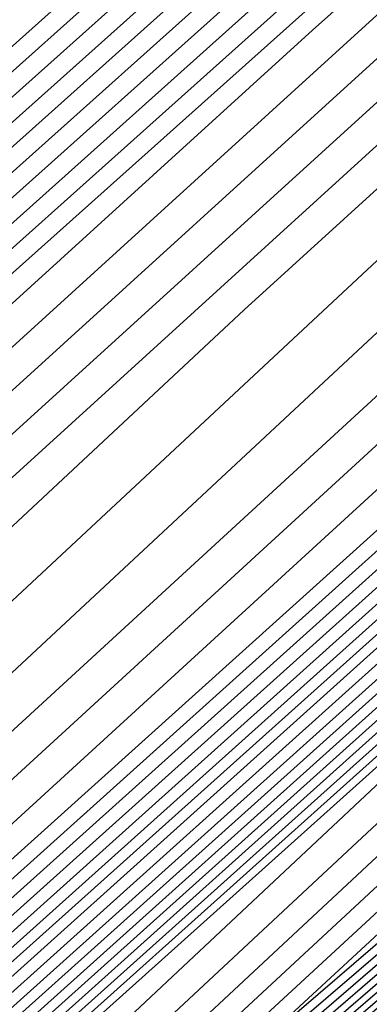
# Model space of a CAD drawing. Extents: x 3249832 to 3255657, y 13789405 to 13793316.
# Tile 789 of 1056: x 3253208.048 to 3253208.322, y 13791257.616 to 13791258.386. Entities that reach past the tile are written whole.
import ezdxf

# ---------------------------------------------------------------- set-up
doc = ezdxf.new("R2010")
doc.units = 0
doc.header["$LTSCALE"] = 100
doc.header["$MEASUREMENT"] = 0
for name, color, linetype in [('GRATIO_03231_CON', 1, 'CONTINUOUS'), ('GRATIO_0323_ICON', 1, 'CONTINUOUS'), ('TARGETS_EAST', 7, 'CONTINUOUS')]:
    doc.layers.add(name, color=color, linetype=linetype)

# ---------------------------------------------------------------- blocks, each defined once
blk = doc.blocks.new('Gratio_032316_contours')
at = {"layer": 'GRATIO_03231_CON', "color": 1, "linetype": 'Continuous', "flags": 128}
for points in [[(3253293.81166, 13791333.52509), (3253280.22907, 13791321.688), (3253267.43835, 13791310.54148), (3253258.05644, 13791302.38759), (3253251.97694, 13791297.12057), (3253248.41264, 13791294.03269), (3253248.41264, 13791294.03269), (3253246.61039, 13791292.45373), (3253245.95323, 13791291.86339), (3253245.85825, 13791291.77885), (3253245.50091, 13791291.49352), (3253243.09006, 13791289.4058), (3253236.59287, 13791283.6903), (3253224.99736, 13791273.4279), (3253211.37474, 13791261.32458), (3253199.81703, 13791250.99255)], [(3253303.37659, 13791341.82156), (3253291.31735, 13791331.33868), (3253276.77973, 13791318.66405), (3253263.6275, 13791307.19323), (3253254.85019, 13791299.55258), (3253249.94037, 13791295.2916), (3253247.51638, 13791293.19057), (3253247.51638, 13791293.19057), (3253246.36446, 13791292.18195), (3253245.9424, 13791291.80701), (3253245.8759, 13791291.75916), (3253245.5211, 13791291.48493), (3253243.15582, 13791289.44319), (3253236.78834, 13791283.84588), (3253225.42697, 13791273.79285), (3253212.08032, 13791261.9355), (3253200.75704, 13791251.81315)], [(3253301.8648, 13791340.49436), (3253288.82304, 13791329.15228), (3253273.33039, 13791315.64011), (3253259.81664, 13791303.84498), (3253251.64394, 13791296.71757), (3253247.9038, 13791293.46263), (3253246.62012, 13791292.34844), (3253246.62012, 13791292.34844), (3253246.11852, 13791291.91017), (3253245.93157, 13791291.75062), (3253245.89355, 13791291.73947), (3253245.54128, 13791291.47634), (3253243.22158, 13791289.48058), (3253236.9838, 13791284.00147), (3253225.85659, 13791274.15779), (3253212.78591, 13791262.54643), (3253201.69705, 13791252.63376)], [(3253300.5659, 13791339.35312), (3253286.80178, 13791327.37918), (3253270.61399, 13791313.25713), (3253256.85612, 13791301.24202), (3253256.85612, 13791301.24202), (3253249.16766, 13791294.52686), (3253246.33164, 13791292.05642), (3253245.91696, 13791291.71344), (3253245.89851, 13791291.73274), (3253245.87492, 13791291.7575), (3253245.85082, 13791291.78299), (3253245.51018, 13791291.52138), (3253243.25445, 13791289.55235), (3253237.16448, 13791284.1725), (3253226.28182, 13791274.52731), (3253213.49094, 13791263.15792), (3253202.63706, 13791253.45436), (3253196.50293, 13791247.87551)], [(3253299.39358, 13791338.31581), (3253285.92669, 13791326.60035), (3253270.08868, 13791312.78289), (3253256.6286, 13791301.0263), (3253256.6286, 13791301.0263), (3253249.10751, 13791294.45446), (3253246.33465, 13791292.03507), (3253245.9313, 13791291.69678), (3253245.91581, 13791291.71286), (3253245.89479, 13791291.73491), (3253245.87194, 13791291.75914), (3253245.54449, 13791291.51054), (3253243.38375, 13791289.62931), (3253237.55458, 13791284.48444), (3253227.14079, 13791275.25743), (3253214.90207, 13791264.3798), (3253204.51707, 13791255.09556), (3253198.63397, 13791249.74529)], [(3253298.80742, 13791337.79716), (3253285.48914, 13791326.21094), (3253269.82603, 13791312.54576), (3253256.51484, 13791300.91844), (3253256.51484, 13791300.91844), (3253249.07744, 13791294.41826), (3253246.33616, 13791292.02439), (3253245.93848, 13791291.68845), (3253245.92446, 13791291.70292), (3253245.90472, 13791291.72362), (3253245.8825, 13791291.74721), (3253245.56164, 13791291.50512), (3253243.4484, 13791289.66779), (3253237.74963, 13791284.64041), (3253227.57028, 13791275.62249), (3253215.60764, 13791264.99074), (3253205.45708, 13791255.91616), (3253199.69949, 13791250.68018)], [(3253298.22127, 13791337.2785), (3253285.05159, 13791325.82153), (3253269.56337, 13791312.30864), (3253256.40107, 13791300.81058), (3253256.40107, 13791300.81058), (3253249.04736, 13791294.38206), (3253246.33767, 13791292.01371), (3253245.94565, 13791291.68012), (3253245.93311, 13791291.69298), (3253245.91465, 13791291.71232), (3253245.89306, 13791291.73529), (3253245.57879, 13791291.49971), (3253243.51305, 13791289.70627), (3253237.94468, 13791284.79639), (3253227.99977, 13791275.98755), (3253216.31321, 13791265.60168), (3253206.39709, 13791256.73676), (3253200.76501, 13791251.61507)], [(3253297.63511, 13791336.75984), (3253284.61405, 13791325.43211), (3253269.30072, 13791312.07152), (3253256.28731, 13791300.70272), (3253256.28731, 13791300.70272), (3253249.01729, 13791294.34586), (3253246.33918, 13791292.00303), (3253245.95282, 13791291.67179), (3253245.94176, 13791291.68304), (3253245.92458, 13791291.70103), (3253245.90361, 13791291.72336), (3253245.59595, 13791291.49429), (3253243.5777, 13791289.74475), (3253238.13974, 13791284.95236), (3253228.42926, 13791276.35261), (3253217.01877, 13791266.21261), (3253207.33709, 13791257.55737), (3253201.83053, 13791252.54996)], [(3253296.46279, 13791335.72253), (3253283.73895, 13791324.65329), (3253268.77541, 13791311.59727), (3253256.05979, 13791300.487), (3253256.05979, 13791300.487), (3253248.95714, 13791294.27347), (3253246.3422, 13791291.98168), (3253245.96716, 13791291.65513), (3253245.95906, 13791291.66315), (3253245.94444, 13791291.67844), (3253245.92473, 13791291.69951), (3253245.63026, 13791291.48345), (3253243.707, 13791289.82171), (3253238.52984, 13791285.2643), (3253229.28824, 13791277.08273), (3253218.4299, 13791267.43449), (3253209.21711, 13791259.19857), (3253203.96156, 13791254.41974), (3253201.17274, 13791251.80591)], [(3253295.87663, 13791335.20388), (3253283.3014, 13791324.26387), (3253268.51275, 13791311.36015), (3253255.94603, 13791300.37914), (3253255.94603, 13791300.37914), (3253248.92653, 13791294.23785), (3253246.33944, 13791291.97568), (3253245.95993, 13791291.66258), (3253245.67105, 13791291.45355), (3253243.78755, 13791289.84359), (3253238.73212, 13791285.41271), (3253229.71987, 13791277.44555), (3253219.13574, 13791268.04515), (3253210.15712, 13791260.01917), (3253205.02708, 13791255.35463), (3253202.25149, 13791252.75594), (3253199.40186, 13791250.10686)], [(3253295.29047, 13791334.68522), (3253282.86386, 13791323.87446), (3253268.2501, 13791311.12303), (3253255.83226, 13791300.27128), (3253255.83226, 13791300.27128), (3253248.89643, 13791294.20168), (3253246.34073, 13791291.96524), (3253245.96634, 13791291.65508), (3253245.68492, 13791291.45158), (3253243.85017, 13791289.8842), (3253238.92627, 13791285.56963), (3253230.14909, 13791277.81089), (3253219.84127, 13791268.65612), (3253211.09712, 13791260.83977), (3253206.0926, 13791256.28952), (3253203.33023, 13791253.70596), (3253200.39417, 13791250.98293)], [(3253294.70431, 13791334.16656), (3253282.42631, 13791323.48505), (3253267.98745, 13791310.88591), (3253255.7185, 13791300.16342), (3253255.7185, 13791300.16342), (3253248.86632, 13791294.16552), (3253246.34201, 13791291.95481), (3253245.97275, 13791291.64758), (3253245.6988, 13791291.44962), (3253243.91279, 13791289.92481), (3253239.12041, 13791285.72655), (3253230.57831, 13791278.17623), (3253220.5468, 13791269.26709), (3253212.03713, 13791261.66037), (3253207.15812, 13791257.22441), (3253204.40898, 13791254.65598), (3253201.38649, 13791251.85899)], [(3253293.53199, 13791333.12925), (3253281.55121, 13791322.70622), (3253267.46214, 13791310.41166), (3253255.49098, 13791299.9477), (3253255.49098, 13791299.9477), (3253248.80612, 13791294.09318), (3253246.34458, 13791291.93395), (3253245.98558, 13791291.63258), (3253245.72656, 13791291.44569), (3253244.03802, 13791290.00603), (3253239.5087, 13791286.04039), (3253231.43675, 13791278.90691), (3253221.95787, 13791270.48904), (3253213.91715, 13791263.30158), (3253209.28916, 13791259.09418), (3253206.56647, 13791256.55602), (3253203.37112, 13791253.61112), (3253198.43501, 13791249.15506)], [(3253299.21969, 13791338.01181), (3253292.94584, 13791332.61059), (3253281.11367, 13791322.3168), (3253267.19948, 13791310.17454), (3253255.37722, 13791299.83984), (3253255.37722, 13791299.83983), (3253248.77601, 13791294.05701), (3253246.34587, 13791291.92352), (3253245.99199, 13791291.62508), (3253245.74044, 13791291.44372), (3253244.10063, 13791290.04663), (3253239.70285, 13791286.19731), (3253231.86597, 13791279.27225), (3253222.6634, 13791271.10001), (3253214.85715, 13791264.12218), (3253210.35468, 13791260.02907), (3253207.64522, 13791257.50604), (3253204.36344, 13791254.48718), (3253199.25939, 13791249.88337)], [(3253298.55474, 13791337.42533), (3253292.35968, 13791332.09194), (3253280.67612, 13791321.92739), (3253266.93683, 13791309.93742), (3253255.26346, 13791299.73197), (3253255.26346, 13791299.73197), (3253248.74591, 13791294.02084), (3253246.34715, 13791291.91308), (3253245.99841, 13791291.61758), (3253245.75432, 13791291.44175), (3253244.16325, 13791290.08724), (3253239.89699, 13791286.35423), (3253232.29519, 13791279.63759), (3253223.36893, 13791271.71098), (3253215.79716, 13791264.94278), (3253211.4202, 13791260.96396), (3253208.72397, 13791258.45606), (3253205.35575, 13791255.36324), (3253200.08377, 13791250.61169)], [(3253297.8898, 13791336.83884), (3253291.77352, 13791331.57328), (3253280.23857, 13791321.53798), (3253266.67418, 13791309.70029), (3253255.14969, 13791299.62411), (3253255.14969, 13791299.62411), (3253248.71581, 13791293.98467), (3253246.34844, 13791291.90265), (3253246.00482, 13791291.61008), (3253245.7682, 13791291.43979), (3253244.22587, 13791290.12785), (3253240.09114, 13791286.51115), (3253232.72441, 13791280.00293), (3253224.07447, 13791272.32196), (3253216.73717, 13791265.76338), (3253212.48572, 13791261.89885), (3253209.80272, 13791259.40608), (3253206.34807, 13791256.23931), (3253200.90814, 13791251.34)], [(3253296.5599, 13791335.66587), (3253290.6012, 13791330.53597), (3253279.36346, 13791320.75917), (3253266.14871, 13791309.22624), (3253254.92163, 13791299.40902), (3253254.92163, 13791299.40903), (3253248.65441, 13791293.91375), (3253246.34916, 13791291.88397), (3253246.0155, 13791291.59761), (3253245.79411, 13791291.43804), (3253244.34991, 13791290.21048), (3253240.47889, 13791286.82562), (3253233.5827, 13791280.7338), (3253225.48551, 13791273.54393), (3253218.61718, 13791267.40458), (3253214.61676, 13791263.76863), (3253211.96021, 13791261.30613), (3253208.3327, 13791257.99143), (3253202.5569, 13791252.79662), (3253198.00539, 13791248.68464)], [(3253295.89496, 13791335.07939), (3253290.01504, 13791330.01731), (3253278.92589, 13791320.36978), (3253265.8859, 13791308.9893), (3253254.80734, 13791299.30179), (3253254.80734, 13791299.30179), (3253248.62314, 13791293.87896), (3253246.34863, 13791291.87568), (3253246.01981, 13791291.5926), (3253245.80618, 13791291.43822), (3253244.41135, 13791290.25247), (3253240.67251, 13791286.98316), (3253234.01176, 13791281.09932), (3253226.19103, 13791274.15492), (3253219.55719, 13791268.22518), (3253215.68228, 13791264.70352), (3253213.03896, 13791262.25615), (3253209.32502, 13791258.8675), (3253203.38128, 13791253.52494), (3253198.62056, 13791249.22763)], [(3253295.23001, 13791334.4929), (3253289.42888, 13791329.49866), (3253278.48833, 13791319.98039), (3253265.62309, 13791308.75236), (3253254.69306, 13791299.19455), (3253254.69306, 13791299.19455), (3253248.59186, 13791293.84417), (3253246.34811, 13791291.86739), (3253246.02412, 13791291.58759), (3253245.81824, 13791291.43839), (3253244.4728, 13791290.29446), (3253240.86613, 13791287.1407), (3253234.44083, 13791281.46484), (3253226.89654, 13791274.76592), (3253220.4972, 13791269.04579), (3253216.7478, 13791265.63841), (3253214.1177, 13791263.20617), (3253210.31733, 13791259.74356), (3253204.20565, 13791254.25325), (3253199.23573, 13791249.77062)], [(3253294.56507, 13791333.90642), (3253288.84272, 13791328.98), (3253278.05076, 13791319.591), (3253265.36028, 13791308.51542), (3253254.57877, 13791299.08731), (3253254.57877, 13791299.08731), (3253248.56059, 13791293.80939), (3253246.34758, 13791291.8591), (3253246.02843, 13791291.58257), (3253245.83031, 13791291.43857), (3253244.53425, 13791290.33645), (3253241.05975, 13791287.29824), (3253234.86989, 13791281.83037), (3253227.60205, 13791275.37691), (3253221.43721, 13791269.86639), (3253217.81332, 13791266.5733), (3253215.19645, 13791264.15619), (3253211.30965, 13791260.61962), (3253205.03003, 13791254.98156), (3253199.8509, 13791250.3136)], [(3253293.23517, 13791332.73345), (3253287.67041, 13791327.94269), (3253277.17563, 13791318.81222), (3253264.83466, 13791308.04155), (3253254.35019, 13791298.87283), (3253254.35019, 13791298.87283), (3253248.49805, 13791293.73981), (3253246.34653, 13791291.84252), (3253246.03705, 13791291.57255), (3253245.85444, 13791291.43892), (3253244.65714, 13791290.42044), (3253241.44699, 13791287.61333), (3253235.72802, 13791282.56142), (3253229.01308, 13791276.59891), (3253223.31722, 13791271.50759), (3253219.94436, 13791268.44307), (3253217.35394, 13791266.05623), (3253213.29428, 13791262.37175), (3253206.67878, 13791256.43818), (3253201.08124, 13791251.39958)], [(3253287.08425, 13791327.42403), (3253276.73806, 13791318.42283), (3253264.57185, 13791307.80461), (3253254.2359, 13791298.76559), (3253254.2359, 13791298.76559), (3253248.46678, 13791293.70503), (3253246.346, 13791291.83423), (3253246.04136, 13791291.56753), (3253245.86651, 13791291.4391), (3253244.71859, 13791290.46243), (3253241.64061, 13791287.77087), (3253236.15708, 13791282.92694), (3253229.71859, 13791277.2099), (3253224.25723, 13791272.32819), (3253221.00988, 13791269.37796), (3253218.43269, 13791267.00625), (3253214.2866, 13791263.24781), (3253207.50316, 13791257.1665), (3253201.69641, 13791251.94257)], [(3253215.27891, 13791264.12388), (3253208.32754, 13791257.89481), (3253202.31158, 13791252.48555), (3253202.06145, 13791252.14692), (3253210.64096, 13791259.57751), (3253224.04748, 13791271.26706)], [(3253216.27123, 13791264.99994), (3253209.15191, 13791258.62312), (3253202.92675, 13791253.02854), (3253202.47191, 13791252.50846), (3253210.88862, 13791259.7953), (3253224.17827, 13791271.38219)], [(3253218.25586, 13791266.75207), (3253210.80067, 13791260.07975), (3253204.15709, 13791254.11451), (3253203.29283, 13791253.23153), (3253211.38394, 13791260.2309), (3253224.43985, 13791271.61246)], [(3253219.24818, 13791267.62813), (3253211.62504, 13791260.80806), (3253204.77226, 13791254.6575), (3253203.70329, 13791253.59307), (3253211.6316, 13791260.4487), (3253224.57064, 13791271.72759)], [(3253220.24049, 13791268.50419), (3253212.44942, 13791261.53637), (3253205.38743, 13791255.20049), (3253204.11375, 13791253.95461), (3253211.87926, 13791260.6665), (3253224.70143, 13791271.84272)], [(3253221.23281, 13791269.38026), (3253213.2738, 13791262.26468), (3253206.0026, 13791255.74348), (3253204.52421, 13791254.31615), (3253212.12692, 13791260.88429), (3253224.83222, 13791271.95786)], [(3253223.21744, 13791271.13238), (3253214.92255, 13791263.72131), (3253207.23294, 13791256.82945), (3253205.34514, 13791255.03922), (3253212.62225, 13791261.31989), (3253225.0938, 13791272.18812)], [(3253215.74693, 13791264.44962), (3253207.84811, 13791257.37244), (3253205.7556, 13791255.40076), (3253212.86991, 13791261.53769), (3253225.22459, 13791272.30326)], [(3253216.57131, 13791265.17793), (3253208.46329, 13791257.91542), (3253206.16606, 13791255.7623), (3253213.11757, 13791261.75549), (3253225.35538, 13791272.41839)], [(3253217.39568, 13791265.90624), (3253209.07846, 13791258.45841), (3253206.57652, 13791256.12384), (3253213.36523, 13791261.97329), (3253225.48617, 13791272.53352)], [(3253219.04444, 13791267.36287), (3253210.3088, 13791259.54439), (3253207.39744, 13791256.84691), (3253213.86055, 13791262.40888), (3253225.74775, 13791272.76379)], [(3253219.86882, 13791268.09118), (3253210.92397, 13791260.08737), (3253207.8079, 13791257.20845), (3253214.10821, 13791262.62668), (3253225.87854, 13791272.87892)], [(3253220.69319, 13791268.81949), (3253211.53914, 13791260.63036), (3253208.21836, 13791257.56999), (3253214.35587, 13791262.84448), (3253226.00933, 13791272.99405)]]:
    blk.add_lwpolyline(points, dxfattribs=at)
at = {"layer": 'GRATIO_0323_ICON', "color": 7, "linetype": 'Continuous', "flags": 128}
for points in [[(3253296.30597, 13791335.71149), (3253283.6784, 13791324.71194), (3253271.2492, 13791313.88973), (3253261.26269, 13791305.2226), (3253254.01351, 13791298.94954), (3253249.3089, 13791294.87482), (3253249.3089, 13791294.87482), (3253246.85632, 13791292.72552), (3253245.96406, 13791291.91978), (3253245.8406, 13791291.79854), (3253245.48073, 13791291.50211), (3253243.02429, 13791289.36841), (3253236.39741, 13791283.53471), (3253224.56775, 13791273.06296), (3253210.66916, 13791260.71366), (3253198.87703, 13791250.17195)], [(3253299.97974, 13791338.83447), (3253286.36423, 13791326.98977), (3253270.35134, 13791313.02001), (3253256.74236, 13791301.13416), (3253256.74236, 13791301.13416), (3253249.13759, 13791294.49066), (3253246.33315, 13791292.04574), (3253245.92413, 13791291.70511), (3253245.90716, 13791291.7228), (3253245.88485, 13791291.7462), (3253245.86138, 13791291.77107), (3253245.52733, 13791291.51596), (3253243.3191, 13791289.59083), (3253237.35953, 13791284.32847), (3253226.71131, 13791274.89237), (3253214.19651, 13791263.76886), (3253203.57707, 13791254.27496), (3253197.56845, 13791248.8104)], [(3253297.04895, 13791336.24119), (3253284.1765, 13791325.0427), (3253269.03806, 13791311.8344), (3253256.17355, 13791300.59486), (3253256.17355, 13791300.59486), (3253248.98721, 13791294.30967), (3253246.34069, 13791291.99235), (3253245.95999, 13791291.66346), (3253245.95041, 13791291.6731), (3253245.93451, 13791291.68974), (3253245.91417, 13791291.71143), (3253245.6131, 13791291.48887), (3253243.64235, 13791289.78323), (3253238.33479, 13791285.10833), (3253228.85875, 13791276.71767), (3253217.72434, 13791266.82355), (3253208.2771, 13791258.37797), (3253202.89605, 13791253.48485), (3253200.09399, 13791250.85589)], [(3253294.11815, 13791333.64791), (3253281.98876, 13791323.09563), (3253267.72479, 13791310.64878), (3253255.60474, 13791300.05556), (3253255.60474, 13791300.05556), (3253248.83622, 13791294.12935), (3253246.3433, 13791291.94438), (3253245.97917, 13791291.64008), (3253245.71268, 13791291.44765), (3253243.9754, 13791289.96542), (3253239.31456, 13791285.88347), (3253231.00753, 13791278.54157), (3253221.25234, 13791269.87807), (3253212.97714, 13791262.48097), (3253208.22364, 13791258.15929), (3253205.48773, 13791255.606), (3253202.3788, 13791252.73505), (3253197.61064, 13791248.42675)], [(3253297.22485, 13791336.25236), (3253291.18736, 13791331.05463), (3253279.80103, 13791321.14857), (3253266.41152, 13791309.46318), (3253255.03592, 13791299.51627), (3253255.03592, 13791299.51627), (3253248.68568, 13791293.94854), (3253246.34968, 13791291.89227), (3253246.01119, 13791291.60264), (3253245.78203, 13791291.43788), (3253244.28846, 13791290.1685), (3253240.28527, 13791286.66808), (3253233.15363, 13791280.36827), (3253224.78, 13791272.93293), (3253217.67718, 13791266.58398), (3253213.55124, 13791262.83374), (3253210.88146, 13791260.35611), (3253207.34038, 13791257.11537), (3253201.73252, 13791252.06831)], [(3253293.90012, 13791333.31993), (3253288.25656, 13791328.46134), (3253277.61319, 13791319.20161), (3253265.09747, 13791308.27849), (3253254.46448, 13791298.98007), (3253254.46448, 13791298.98007), (3253248.52932, 13791293.7746), (3253246.34705, 13791291.85081), (3253246.03274, 13791291.57756), (3253245.84238, 13791291.43874), (3253244.5957, 13791290.37845), (3253241.25337, 13791287.45579), (3253235.29895, 13791282.19589), (3253228.30757, 13791275.98791), (3253222.37721, 13791270.68699), (3253218.87884, 13791267.50819), (3253216.2752, 13791265.10621), (3253212.30196, 13791261.49569), (3253205.85441, 13791255.70987), (3253200.46607, 13791250.85659)], [(3253217.26355, 13791265.876), (3253209.97629, 13791259.35143), (3253203.54192, 13791253.57153), (3253202.88237, 13791252.87), (3253211.13628, 13791260.0131), (3253224.30906, 13791271.49733)], [(3253222.22513, 13791270.25632), (3253214.09818, 13791262.993), (3253206.61777, 13791256.28646), (3253204.93468, 13791254.67769), (3253212.37458, 13791261.10209), (3253224.96301, 13791272.07299)], [(3253218.22006, 13791266.63456), (3253209.69363, 13791259.0014), (3253206.98698, 13791256.48538), (3253213.61289, 13791262.19108), (3253225.61696, 13791272.64865)]]:
    blk.add_lwpolyline(points, dxfattribs=at)

msp = doc.modelspace()

# ---------------------------------------------------------------- block references
at = {"layer": 'TARGETS_EAST'}
msp.add_blockref('Gratio_032316_contours', (0, 0), dxfattribs=at)

doc.saveas('drawing.dxf')
